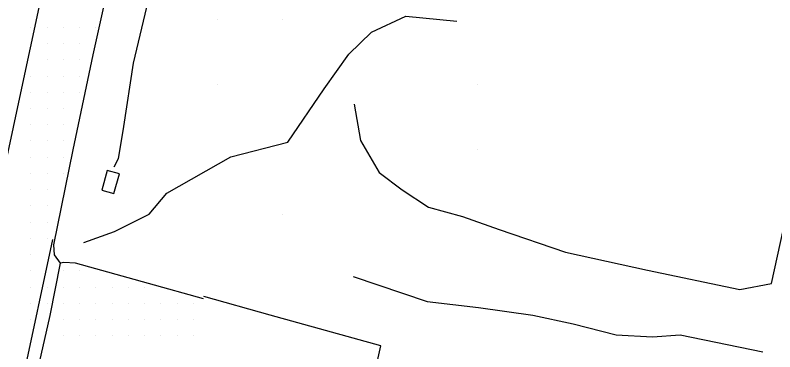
# Model space of a CAD drawing. Extents: x 1762120 to 1766775, y 709485 to 712965.
# Drawn here: x 1764033.8 to 1764150.8, y 711013.8 to 711065.6 of the extents above; entities that cross this region are included whole.
import ezdxf

# ---------------------------------------------------------------- set-up
doc = ezdxf.new("R2010")
doc.units = 0
for name, color, linetype in [('Exist DTM QL2 LIDAR Elevation Point', 7, 'Continuous'), ('Exist DTM Scan Elevation Point', 7, 'Continuous'), ('Exist Roads EOP', 7, 'Continuous'), ('Exist Roads EOP Other', 7, 'Continuous'), ('Exist Roads EOT', 7, 'Continuous'), ('PH Exist DTM Breakline', 7, 'Continuous')]:
    doc.layers.add(name, color=color, linetype=linetype)

msp = doc.modelspace()

# ---------------------------------------------------------------- linework, layer by layer
at = {"layer": 'Exist DTM QL2 LIDAR Elevation Point'}
for p, q in [((1764064.99, 711064.97), (1764064.99, 711064.97)), ((1764074.99, 711064.97), (1764074.99, 711064.97)), ((1764064.99, 711054.97), (1764064.99, 711054.97)), ((1764105, 711054.97), (1764105, 711054.97)), ((1764105, 711044.97), (1764105, 711044.97)), ((1764074.99, 711034.97), (1764074.99, 711034.97))]:
    msp.add_line(p, q, dxfattribs=at)
at = {"layer": 'Exist DTM Scan Elevation Point'}
for p, q in [((1764036.25, 711063.75), (1764036.25, 711063.75)), ((1764038.75, 711063.75), (1764038.75, 711063.75)), ((1764041.25, 711063.75), (1764041.25, 711063.75)), ((1764043.75, 711063.75), (1764043.75, 711063.75)), ((1764046.25, 711063.75), (1764046.25, 711063.75)), ((1764038.75, 711061.25), (1764038.75, 711061.25)), ((1764041.25, 711061.25), (1764041.25, 711061.25)), ((1764043.75, 711061.25), (1764043.75, 711061.25)), ((1764038.75, 711058.75), (1764038.75, 711058.75)), ((1764041.25, 711058.75), (1764041.25, 711058.75)), ((1764043.75, 711058.75), (1764043.75, 711058.75)), ((1764036.25, 711056.25), (1764036.25, 711056.25)), ((1764038.75, 711056.25), (1764038.75, 711056.25)), ((1764041.25, 711056.25), (1764041.25, 711056.25)), ((1764043.75, 711056.25), (1764043.75, 711056.25)), ((1764036.25, 711053.75), (1764036.25, 711053.75)), ((1764038.75, 711053.75), (1764038.75, 711053.75)), ((1764041.25, 711053.75), (1764041.25, 711053.75)), ((1764043.75, 711053.75), (1764043.75, 711053.75)), ((1764036.25, 711051.25), (1764036.25, 711051.25)), ((1764038.75, 711051.25), (1764038.75, 711051.25)), ((1764041.25, 711051.25), (1764041.25, 711051.25)), ((1764036.25, 711048.75), (1764036.25, 711048.75)), ((1764038.75, 711048.75), (1764038.75, 711048.75)), ((1764041.25, 711048.75), (1764041.25, 711048.75)), ((1764036.25, 711046.25), (1764036.25, 711046.25)), ((1764038.75, 711046.25), (1764038.75, 711046.25)), ((1764041.25, 711046.25), (1764041.25, 711046.25)), ((1764036.25, 711043.75), (1764036.25, 711043.75)), ((1764038.75, 711043.75), (1764038.75, 711043.75)), ((1764041.25, 711043.75), (1764041.25, 711043.75)), ((1764036.25, 711041.25), (1764036.25, 711041.25)), ((1764038.75, 711041.25), (1764038.75, 711041.25)), ((1764041.25, 711041.25), (1764041.25, 711041.25)), ((1764036.25, 711038.75), (1764036.25, 711038.75)), ((1764038.75, 711038.75), (1764038.75, 711038.75)), ((1764036.25, 711036.25), (1764036.25, 711036.25)), ((1764038.75, 711036.25), (1764038.75, 711036.25)), ((1764036.25, 711033.75), (1764036.25, 711033.75)), ((1764038.75, 711033.75), (1764038.75, 711033.75)), ((1764036.25, 711031.25), (1764036.25, 711031.25)), ((1764038.75, 711031.25), (1764038.75, 711031.25)), ((1764036.25, 711028.75), (1764036.25, 711028.75)), ((1764036.25, 711026.25), (1764036.25, 711026.25)), ((1764041.25, 711026.25), (1764041.25, 711026.25)), ((1764043.75, 711026.25), (1764043.75, 711026.25)), ((1764036.25, 711023.75), (1764036.25, 711023.75)), ((1764038.75, 711023.75), (1764038.75, 711023.75)), ((1764041.25, 711023.75), (1764041.25, 711023.75)), ((1764043.75, 711023.75), (1764043.75, 711023.75)), ((1764046.25, 711023.75), (1764046.25, 711023.75)), ((1764048.75, 711023.75), (1764048.75, 711023.75)), ((1764051.25, 711023.75), (1764051.25, 711023.75)), ((1764053.75, 711023.75), (1764053.75, 711023.75)), ((1764036.25, 711021.25), (1764036.25, 711021.25)), ((1764038.75, 711021.25), (1764038.75, 711021.25)), ((1764041.25, 711021.25), (1764041.25, 711021.25)), ((1764043.75, 711021.25), (1764043.75, 711021.25)), ((1764046.25, 711021.25), (1764046.25, 711021.25)), ((1764048.75, 711021.25), (1764048.75, 711021.25)), ((1764051.25, 711021.25), (1764051.25, 711021.25)), ((1764053.75, 711021.25), (1764053.75, 711021.25)), ((1764056.25, 711021.25), (1764056.25, 711021.25)), ((1764058.75, 711021.25), (1764058.75, 711021.25)), ((1764061.25, 711021.25), (1764061.25, 711021.25)), ((1764036.25, 711018.75), (1764036.25, 711018.75)), ((1764041.25, 711018.75), (1764041.25, 711018.75)), ((1764043.75, 711018.75), (1764043.75, 711018.75)), ((1764046.25, 711018.75), (1764046.25, 711018.75)), ((1764048.75, 711018.75), (1764048.75, 711018.75)), ((1764051.25, 711018.75), (1764051.25, 711018.75)), ((1764053.75, 711018.75), (1764053.75, 711018.75)), ((1764056.25, 711018.75), (1764056.25, 711018.75)), ((1764058.75, 711018.75), (1764058.75, 711018.75)), ((1764061.25, 711018.75), (1764061.25, 711018.75)), ((1764041.25, 711016.25), (1764041.25, 711016.25)), ((1764043.75, 711016.25), (1764043.75, 711016.25)), ((1764046.25, 711016.25), (1764046.25, 711016.25)), ((1764048.75, 711016.25), (1764048.75, 711016.25)), ((1764051.25, 711016.25), (1764051.25, 711016.25)), ((1764053.75, 711016.25), (1764053.75, 711016.25)), ((1764056.25, 711016.25), (1764056.25, 711016.25)), ((1764058.75, 711016.25), (1764058.75, 711016.25)), ((1764061.25, 711016.25), (1764061.25, 711016.25))]:
    msp.add_line(p, q, dxfattribs=at)
at = {"layer": 'Exist Roads EOP'}
msp.add_lwpolyline([(1764032.7, 710997.92), (1764035.33, 711010.03), (1764036.3, 711011.16), (1764037.57, 711012.12), (1764039.24, 711019.37), (1764040.8, 711027.44), (1764039.88, 711028.73), (1764039.77, 711030.25), (1764042.77, 711044.89), (1764045.84, 711059.51), (1764049.08, 711074.11), (1764052.24, 711088.73), (1764055.5, 711102.08), (1764057.67, 711111.68), (1764059.21, 711118.75), (1764061.29, 711124.55), (1764072.62, 711125.99), (1764078.44, 711124.5), (1764085.18, 711122.65)], dxfattribs=at)
at = {"layer": 'Exist Roads EOP Other'}
msp.add_lwpolyline([(1764062.81, 711021.93), (1764054.38, 711024.29), (1764043.13, 711027.42), (1764041.34, 711027.51), (1764040.8, 711027.44)], dxfattribs=at)
at = {"layer": 'Exist Roads EOT'}
for points in [[(1763997.58, 710883.33), (1764000.77, 710897.55), (1764001.71, 710901.86), (1764009.51, 710936.87), (1764014.18, 710958.17), (1764019.32, 710981.83), (1764024.69, 711007), (1764029.67, 711030.35), (1764034.86, 711054.36), (1764038.87, 711073.08), (1764045.09, 711101.22), (1764048.99, 711118.43), (1764053.91, 711140.28)], [(1764035.05, 711009.72), (1764039.61, 711031.08)]]:
    msp.add_lwpolyline(points, dxfattribs=at)
at = {"layer": 'PH Exist DTM Breakline'}
msp.add_line((1764086.28, 710997.28), (1764090.11, 711014.71), dxfattribs=at)
for points in [[(1764068.84, 711120.67), (1764066.65, 711109.89), (1764064.01, 711099.92), (1764061.03, 711090.04), (1764057.78, 711079.11), (1764054.56, 711069.08), (1764051.99, 711058.24), (1764050.52, 711048.47), (1764049.68, 711043.51), (1764049, 711042.22)], [(1764086.04, 711051.92), (1764086.97, 711046.31), (1764089.87, 711041.39), (1764093.42, 711038.75), (1764097.46, 711036.08), (1764102.7, 711034.61), (1764108.34, 711032.61), (1764118.55, 711029.14), (1764131.17, 711026.37), (1764145.36, 711023.37), (1764150.25, 711024.29), (1764154.88, 711045.36), (1764157.89, 711056.53), (1764159.82, 711067.7), (1764142.86, 711070.55)], [(1764044.41, 711030.6), (1764049.11, 711032.32), (1764054.48, 711034.96), (1764057.18, 711038.2), (1764067.04, 711043.79), (1764075.81, 711046.05), (1764081.38, 711054.28), (1764085.2, 711059.61), (1764088.69, 711063.01), (1764093.99, 711065.5), (1764101.83, 711064.7)], [(1764085.88, 711025.4), (1764097.26, 711021.53), (1764105.13, 711020.62), (1764113.5, 711019.42), (1764119.72, 711018.08), (1764126.32, 711016.38), (1764131.96, 711016.06), (1764136.19, 711016.41), (1764148.93, 711013.79)], [(1764090.11, 711014.71), (1764073.09, 711019.42), (1764062.9, 711022.27)]]:
    msp.add_lwpolyline(points, dxfattribs=at)
msp.add_lwpolyline([(1764048.02, 711041.7), (1764047.17, 711038.66), (1764049.04, 711038.14), (1764049.89, 711041.17)], close=True, dxfattribs=at)

doc.saveas('drawing.dxf')
